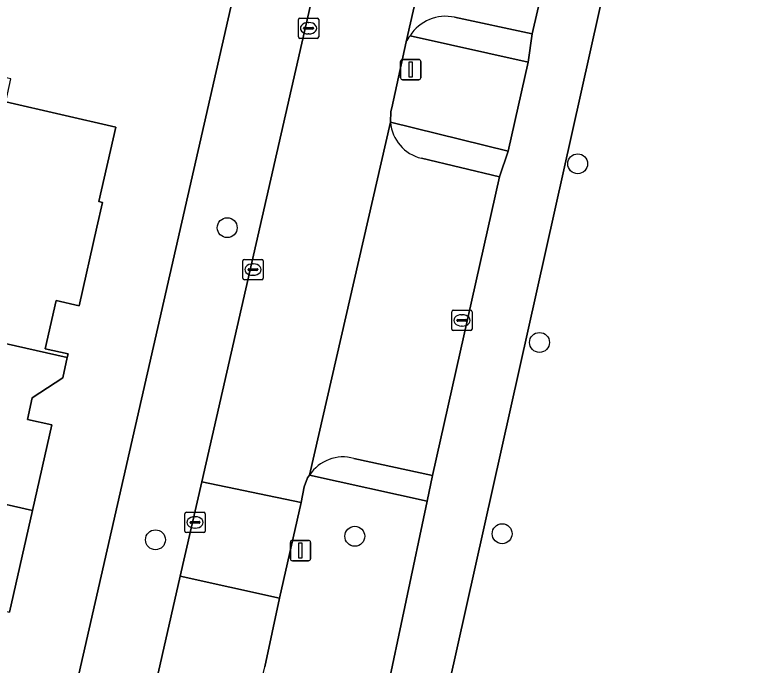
# Model space of a CAD drawing. Extents: x 163683 to 164494, y 382709 to 383872.
# Drawn here: x 164049.84 to 164086.38, y 383478.51 to 383510.43 of the extents above; entities that cross this region are included whole.
import ezdxf

# ---------------------------------------------------------------- set-up
doc = ezdxf.new("R2010")
doc.units = 0
for name, color, linetype in [('IMGEO_Boom', 7, 'Continuous'), ('IMGEO_Erf', 7, 'Continuous'), ('IMGEO_Groenvoorziening', 7, 'Continuous'), ('IMGEO_Kolk', 7, 'Continuous'), ('IMGEO_Lichtmast', 7, 'Continuous'), ('IMGEO_Pand', 7, 'Continuous'), ('IMGEO_Parkeervlak_open', 7, 'Continuous'), ('IMGEO_Voetpad_open', 7, 'Continuous'), ('IMGEO_Woonerf_open', 7, 'Continuous')]:
    doc.layers.add(name, color=color, linetype=linetype)

msp = doc.modelspace()

# ---------------------------------------------------------------- linework, layer by layer
at = {"layer": 'IMGEO_Boom'}
for centre in [(164077.475, 383503.12), (164060.264, 383499.981), (164075.599, 383494.348), (164066.528, 383484.83), (164073.764, 383484.956), (164056.738, 383484.659)]:
    msp.add_circle(centre, 0.489, dxfattribs=at)
at = {"layer": 'IMGEO_Erf'}
for points in [[(164047.857, 383454.839), (164051.208, 383470.304), (164068.531, 383546.311), (164072.003, 383562.118), (164045.437, 383568.257)], [(164049.387, 383506.153), (164054.798, 383504.922), (164053.966, 383501.265), (164054.141, 383501.225), (164053.863, 383500), (164052.988, 383496.145), (164051.866, 383496.4), (164051.33, 383494.04), (164052.451, 383493.785), (164052.409, 383493.6), (164052.185, 383492.614), (164050.689, 383491.623), (164050.45, 383490.569), (164051.658, 383490.294), (164050.703, 383486.089), (164049.57, 383481.103)]]:
    msp.add_lwpolyline(points, dxfattribs=at)
at = {"layer": 'IMGEO_Groenvoorziening'}
for points in [[(164082.853, 383529.966), (164080.248, 383530.541), (164080.184, 383530.549), (164078.964, 383525.408), (164078.623, 383524.109), (164075.24, 383509.499), (164075.05, 383508.103), (164074.057, 383503.74), (164073.628, 383502.478), (164070.337, 383487.808), (164070.09, 383486.548), (164068.026, 383476.798), (164067.519, 383475.488), (164065.931, 383468.446), (164068.021, 383467.967), (164068.968, 383467.759)], [(164130.868, 383515.773), (164127.033, 383520.232), (164082.853, 383529.966), (164068.968, 383467.759), (164073.329, 383466.804), (164074.559, 383471.785), (164114.402, 383463.104), (164113.31, 383458.043), (164118.008, 383457.013)]]:
    msp.add_lwpolyline(points, close=True, dxfattribs=at)
for points in [[(164075.05, 383508.103), (164069.241, 383509.397)], [(164069.055, 383509.1), (164068.342, 383505.874)], [(164074.057, 383503.74), (164075.05, 383508.103)], [(164068.3, 383505.687), (164068.276, 383505.155)], [(164068.342, 383505.874), (164068.3, 383505.687)], [(164068.276, 383505.155), (164074.057, 383503.74)], [(164062.14, 383478.116), (164068.026, 383476.798), (164070.09, 383486.548), (164064.302, 383487.838), (164064.212, 383487.692), (164064.034, 383487.251), (164063.9, 383486.485), (164062.824, 383481.788), (164062.105, 383478.414)]]:
    msp.add_lwpolyline(points, dxfattribs=at)
msp.add_arc((164070.009, 383508.709), 1.031, 138.1574, 157.7278, dxfattribs=at)
at = {"layer": 'IMGEO_Kolk'}
for p, q in [((164063.756, 383509.348), (164063.756, 383510.2)), ((164063.831, 383510.274), (164064.683, 383510.274)), ((164064.244, 383510.054), (164064.269, 383510.054)), ((164064.757, 383510.2), (164064.757, 383509.348)), ((164064.015, 383509.768), (164064.015, 383509.78)), ((164064.453, 383509.731), (164064.055, 383509.731)), ((164064.058, 383509.817), (164064.456, 383509.817)), ((164064.499, 383509.78), (164064.499, 383509.768)), ((164064.267, 383509.494), (164064.242, 383509.494)), ((164064.683, 383509.274), (164063.831, 383509.274)), ((164061.029, 383497.5), (164061.029, 383498.352)), ((164061.104, 383498.426), (164061.956, 383498.426)), ((164062.03, 383498.352), (164062.03, 383497.5)), ((164061.331, 383497.969), (164061.729, 383497.969)), ((164061.517, 383498.206), (164061.542, 383498.206)), ((164061.288, 383497.92), (164061.288, 383497.932)), ((164061.726, 383497.883), (164061.328, 383497.883)), ((164061.54, 383497.646), (164061.515, 383497.646)), ((164061.772, 383497.932), (164061.772, 383497.92)), ((164061.956, 383497.426), (164061.104, 383497.426)), ((164071.288, 383495.004), (164071.288, 383495.856)), ((164071.363, 383495.93), (164072.215, 383495.93)), ((164072.289, 383495.856), (164072.289, 383495.004)), ((164071.547, 383495.424), (164071.547, 383495.436)), ((164071.59, 383495.473), (164071.988, 383495.473)), ((164071.776, 383495.71), (164071.801, 383495.71)), ((164072.031, 383495.436), (164072.031, 383495.424)), ((164071.985, 383495.387), (164071.587, 383495.387)), ((164071.799, 383495.15), (164071.774, 383495.15)), ((164072.215, 383494.93), (164071.363, 383494.93)), ((164058.182, 383485.085), (164058.182, 383485.937)), ((164058.257, 383486.011), (164059.109, 383486.011)), ((164059.183, 383485.937), (164059.183, 383485.085)), ((164058.484, 383485.554), (164058.882, 383485.554)), ((164058.67, 383485.791), (164058.695, 383485.791)), ((164058.441, 383485.505), (164058.441, 383485.517)), ((164058.879, 383485.468), (164058.481, 383485.468)), ((164058.693, 383485.231), (164058.668, 383485.231)), ((164058.925, 383485.517), (164058.925, 383485.505)), ((164059.109, 383485.011), (164058.257, 383485.011))]:
    msp.add_line(p, q, dxfattribs=at)
for points in [[(164063.756, 383509.348), (164063.756, 383510.2)], [(164063.831, 383510.274), (164064.683, 383510.274)], [(164064.757, 383510.2), (164064.757, 383509.348)], [(164064.683, 383509.274), (164063.831, 383509.274)], [(164061.029, 383497.5), (164061.029, 383498.352)], [(164061.104, 383498.426), (164061.956, 383498.426)], [(164062.03, 383498.352), (164062.03, 383497.5)], [(164061.956, 383497.426), (164061.104, 383497.426)], [(164071.288, 383495.004), (164071.288, 383495.856)], [(164071.363, 383495.93), (164072.215, 383495.93)], [(164072.289, 383495.856), (164072.289, 383495.004)], [(164072.215, 383494.93), (164071.363, 383494.93)], [(164058.182, 383485.085), (164058.182, 383485.937)], [(164058.257, 383486.011), (164059.109, 383486.011)], [(164059.183, 383485.937), (164059.183, 383485.085)], [(164059.109, 383485.011), (164058.257, 383485.011)]]:
    msp.add_lwpolyline(points, dxfattribs=at)
for centre, radius, start, end in [((164063.833, 383510.198), 0.0765, 91.552, 178.448), ((164063.833, 383510.198), 0.0765, 91.552, 178.448), ((164064.681, 383510.198), 0.0765, 1.552, 88.448), ((164064.681, 383510.198), 0.0765, 1.552, 88.448), ((164064.055, 383509.777), 0.0403, 85.8775, 175.7526), ((164064.052, 383509.767), 0.0366, 178.938, 274.7102), ((164064.456, 383509.774), 0.043, 264.8664, 352.4533), ((164064.46, 383509.779), 0.0386, 1.7309, 96.639), ((164063.833, 383509.35), 0.0765, 181.552, 268.448), ((164063.833, 383509.35), 0.0765, 181.552, 268.448), ((164064.681, 383509.35), 0.0765, 271.552, 358.448), ((164064.681, 383509.35), 0.0765, 271.552, 358.448), ((164061.106, 383498.35), 0.0765, 91.552, 178.448), ((164061.106, 383498.35), 0.0765, 91.552, 178.448), ((164061.954, 383498.35), 0.0765, 1.552, 88.448), ((164061.954, 383498.35), 0.0765, 1.552, 88.448), ((164061.328, 383497.929), 0.0403, 85.8775, 175.7526), ((164061.733, 383497.931), 0.0386, 1.7309, 96.639), ((164061.325, 383497.919), 0.0366, 178.938, 274.7102), ((164061.729, 383497.926), 0.043, 264.8664, 352.4533), ((164061.106, 383497.502), 0.0765, 181.552, 268.448), ((164061.106, 383497.502), 0.0765, 181.552, 268.448), ((164061.954, 383497.502), 0.0765, 271.552, 358.448), ((164061.954, 383497.502), 0.0765, 271.552, 358.448), ((164071.365, 383495.854), 0.0765, 91.552, 178.448), ((164071.365, 383495.854), 0.0765, 91.552, 178.448), ((164072.213, 383495.854), 0.0765, 1.552, 88.448), ((164072.213, 383495.854), 0.0765, 1.552, 88.448), ((164071.587, 383495.433), 0.0403, 85.8775, 175.7526), ((164071.584, 383495.423), 0.0366, 178.938, 274.7102), ((164071.988, 383495.43), 0.043, 264.8664, 352.4533), ((164071.992, 383495.435), 0.0386, 1.7309, 96.639), ((164071.365, 383495.006), 0.0765, 181.552, 268.448), ((164071.365, 383495.006), 0.0765, 181.552, 268.448), ((164072.213, 383495.006), 0.0765, 271.552, 358.448), ((164072.213, 383495.006), 0.0765, 271.552, 358.448), ((164058.259, 383485.935), 0.0765, 91.552, 178.448), ((164058.259, 383485.935), 0.0765, 91.552, 178.448), ((164059.107, 383485.935), 0.0765, 1.552, 88.448), ((164059.107, 383485.935), 0.0765, 1.552, 88.448), ((164058.481, 383485.514), 0.0403, 85.8775, 175.7526), ((164058.886, 383485.516), 0.0386, 1.7309, 96.639), ((164058.478, 383485.504), 0.0366, 178.938, 274.7102), ((164058.882, 383485.511), 0.043, 264.8664, 352.4533), ((164058.259, 383485.087), 0.0765, 181.552, 268.448), ((164058.259, 383485.087), 0.0765, 181.552, 268.448), ((164059.107, 383485.087), 0.0765, 271.552, 358.448), ((164059.107, 383485.087), 0.0765, 271.552, 358.448)]:
    msp.add_arc(centre, radius, start, end, dxfattribs=at)
for centre, major_axis, ratio, start_param, end_param in [((164064.243, 383509.774), (-0.387, 0.002), 0.722429, 4.712389, 7.853982), ((164064.268, 383509.774), (-0.39, 0.002), 0.717154, 1.570796, 4.712389), ((164061.516, 383497.926), (-0.387, 0.002), 0.722429, 4.712389, 7.853982), ((164061.541, 383497.926), (-0.39, 0.002), 0.717154, 1.570796, 4.712389), ((164071.775, 383495.43), (-0.387, 0.002), 0.722429, 4.712389, 7.853982), ((164071.8, 383495.43), (-0.39, 0.002), 0.717154, 1.570796, 4.712389), ((164058.669, 383485.511), (-0.387, 0.002), 0.722429, 4.712389, 7.853982), ((164058.694, 383485.511), (-0.39, 0.002), 0.717154, 1.570796, 4.712389)]:
    msp.add_ellipse(centre, major_axis=major_axis, ratio=ratio, start_param=start_param, end_param=end_param, dxfattribs=at)
at = {"layer": 'IMGEO_Lichtmast'}
for p, q in [((164068.878, 383508.243), (164069.668, 383508.243)), ((164069.668, 383508.243), (164068.878, 383508.243)), ((164068.778, 383507.343), (164068.778, 383508.143)), ((164068.778, 383508.143), (164068.778, 383507.343)), ((164069.768, 383508.143), (164069.768, 383507.343)), ((164069.768, 383507.343), (164069.768, 383508.143)), ((164069.668, 383507.243), (164068.878, 383507.243)), ((164068.878, 383507.243), (164069.668, 383507.243)), ((164063.365, 383483.728), (164063.365, 383484.528)), ((164063.365, 383484.528), (164063.365, 383483.728)), ((164063.465, 383484.628), (164064.255, 383484.628)), ((164064.255, 383484.628), (164063.465, 383484.628)), ((164064.355, 383484.528), (164064.355, 383483.728)), ((164064.355, 383483.728), (164064.355, 383484.528)), ((164064.255, 383483.628), (164063.465, 383483.628)), ((164063.465, 383483.628), (164064.255, 383483.628))]:
    msp.add_line(p, q, dxfattribs=at)
for points in [[(164069.198, 383508.118), (164069.348, 383508.118), (164069.348, 383507.368), (164069.198, 383507.368), (164069.198, 383508.118)], [(164063.785, 383484.503), (164063.935, 383484.503), (164063.935, 383483.753), (164063.785, 383483.753), (164063.785, 383484.503)]]:
    msp.add_lwpolyline(points, dxfattribs=at)
for centre, start, end in [((164068.878, 383508.143), 90, 180), ((164068.878, 383508.143), 90, 180), ((164069.668, 383508.143), 0, 90), ((164069.668, 383508.143), 360, 90), ((164068.878, 383507.343), 180, 270), ((164068.878, 383507.343), 180, 270), ((164069.668, 383507.343), 270, 0), ((164069.668, 383507.343), 270, 0), ((164063.465, 383484.528), 90, 180), ((164063.465, 383484.528), 90, 180), ((164064.255, 383484.528), 0, 90), ((164064.255, 383484.528), 360, 90), ((164063.465, 383483.728), 180, 270), ((164063.465, 383483.728), 180, 270), ((164064.255, 383483.728), 270, 0), ((164064.255, 383483.728), 270, 0)]:
    msp.add_arc(centre, 0.1, start, end, dxfattribs=at)
at = {"layer": 'IMGEO_Pand'}
for points in [[(164054.798, 383504.922), (164049.387, 383506.153), (164049.644, 383507.284), (164044.764, 383508.37), (164033.806, 383510.81), (164032.829, 383506.5), (164040.727, 383504.716), (164040.647, 383504.295), (164046.662, 383502.927), (164045.997, 383500), (164045.932, 383499.715), (164039.487, 383501.181), (164038.483, 383496.766), (164042.291, 383495.9), (164044.928, 383495.3), (164052.409, 383493.6), (164052.451, 383493.785), (164051.33, 383494.04), (164051.866, 383496.4), (164052.988, 383496.145), (164053.863, 383500), (164054.141, 383501.225), (164053.966, 383501.265)], [(164050.689, 383491.623), (164052.185, 383492.614), (164052.409, 383493.6), (164044.928, 383495.3), (164042.291, 383495.9), (164041.756, 383493.548), (164044.394, 383492.948), (164043.221, 383487.79), (164050.703, 383486.089), (164051.658, 383490.294), (164050.45, 383490.569)], [(164050.703, 383486.089), (164043.221, 383487.79), (164042.119, 383482.941), (164039.612, 383483.517), (164039.014, 383480.913), (164041.528, 383480.342), (164047.784, 383478.88), (164049, 383478.596), (164049.049, 383478.811), (164047.831, 383479.088), (164048.352, 383481.38), (164049.57, 383481.103)]]:
    msp.add_lwpolyline(points, close=True, dxfattribs=at)
at = {"layer": 'IMGEO_Parkeervlak_open'}
for points in [[(164073.764, 383526.569), (164073.749, 383527.249), (164072.57, 383524.545), (164069.055, 383509.1)], [(164071.43, 383510.311), (164075.24, 383509.499), (164078.623, 383524.109), (164075.428, 383524.845)], [(164068.276, 383505.155), (164064.302, 383487.838)], [(164066.486, 383488.653), (164070.337, 383487.808), (164073.628, 383502.478), (164069.8, 383503.391)]]:
    msp.add_lwpolyline(points, dxfattribs=at)
for centre, radius, start, end in [((164070.981, 383508.307), 2.053, 77.3795, 147.9457), ((164070.009, 383508.709), 1.031, 138.1574, 157.7278), ((164070.255, 383505.325), 1.986, 184.8984, 256.752), ((164065.957, 383486.736), 1.989, 74.586, 146.342)]:
    msp.add_arc(centre, radius, start, end, dxfattribs=at)
at = {"layer": 'IMGEO_Voetpad_open'}
for points in [[(164074.85, 383574.867), (164074.79, 383574.415), (164072.575, 383564.482), (164072.003, 383562.118), (164068.531, 383546.311), (164051.208, 383470.304), (164047.857, 383454.839), (164047.696, 383454.096), (164047.484, 383452.969), (164044.837, 383438.931), (164037.516, 383398.029), (164037.265, 383396.156), (164007.343, 383401.357), (163980.269, 383406.063), (163979.901, 383403.818), (163996.61, 383400.87), (164007.288, 383398.986), (164010.995, 383398.317), (164022.422, 383396.301), (164023.851, 383396.048), (164036.261, 383393.855)], [(164057.957, 383482.879), (164059.009, 383487.507), (164068.033, 383527.084), (164072.988, 383537.346), (164073.63, 383540.176), (164068.619, 383541.314), (164070.275, 383548.626), (164075.289, 383547.49), (164078.316, 383560.83), (164079.551, 383566.268)], [(164069.241, 383509.397), (164075.05, 383508.103), (164075.24, 383509.499), (164071.43, 383510.311)], [(164069.8, 383503.391), (164073.628, 383502.478), (164074.057, 383503.74), (164068.276, 383505.155)], [(164064.302, 383487.838), (164070.09, 383486.548), (164070.337, 383487.808), (164066.486, 383488.653)], [(164036.83, 383393.378), (164035.692, 383387.813), (164035.787, 383387.511), (164042.122, 383385.404), (164042.846, 383387.581), (164043.126, 383388.423), (164037.994, 383389.287), (164038.963, 383394.964), (164040.917, 383396.242), (164041.769, 383400.821), (164040.113, 383401.127), (164042.115, 383412.712), (164043.775, 383412.4), (164045.202, 383420.357), (164043.6, 383420.652), (164045.663, 383432.153), (164047.25, 383431.888), (164047.849, 383435.18), (164046.23, 383435.465), (164048.268, 383446.963), (164049.941, 383446.711), (164050.436, 383449.772), (164057.957, 383482.879)]]:
    msp.add_lwpolyline(points, dxfattribs=at)
for centre, radius, start, end in [((164070.981, 383508.307), 2.053, 77.3795, 147.9457), ((164070.255, 383505.325), 1.986, 184.8984, 256.752), ((164065.957, 383486.736), 1.989, 74.586, 146.342)]:
    msp.add_arc(centre, radius, start, end, dxfattribs=at)
at = {"layer": 'IMGEO_Woonerf_open'}
for points in [[(164085.482, 383562.107), (164079.551, 383566.268), (164078.316, 383560.83), (164075.289, 383547.49), (164073.63, 383540.176), (164072.988, 383537.346), (164068.033, 383527.084), (164059.009, 383487.507), (164063.9, 383486.485), (164064.034, 383487.251), (164064.212, 383487.692), (164064.302, 383487.838), (164068.276, 383505.155), (164068.3, 383505.687), (164068.342, 383505.874), (164069.055, 383509.1), (164072.57, 383524.545), (164073.749, 383527.249)], [(164059.02, 383464.934), (164059.653, 383467.92), (164062.105, 383478.414), (164062.824, 383481.788), (164057.957, 383482.879), (164050.436, 383449.772), (164049.941, 383446.711), (164047.882, 383435.35), (164052.764, 383434.567), (164055.21, 383448.308)]]:
    msp.add_lwpolyline(points, dxfattribs=at)
msp.add_lwpolyline([(164063.9, 383486.485), (164059.009, 383487.507), (164057.957, 383482.879), (164062.824, 383481.788)], close=True, dxfattribs=at)

doc.saveas('drawing.dxf')
